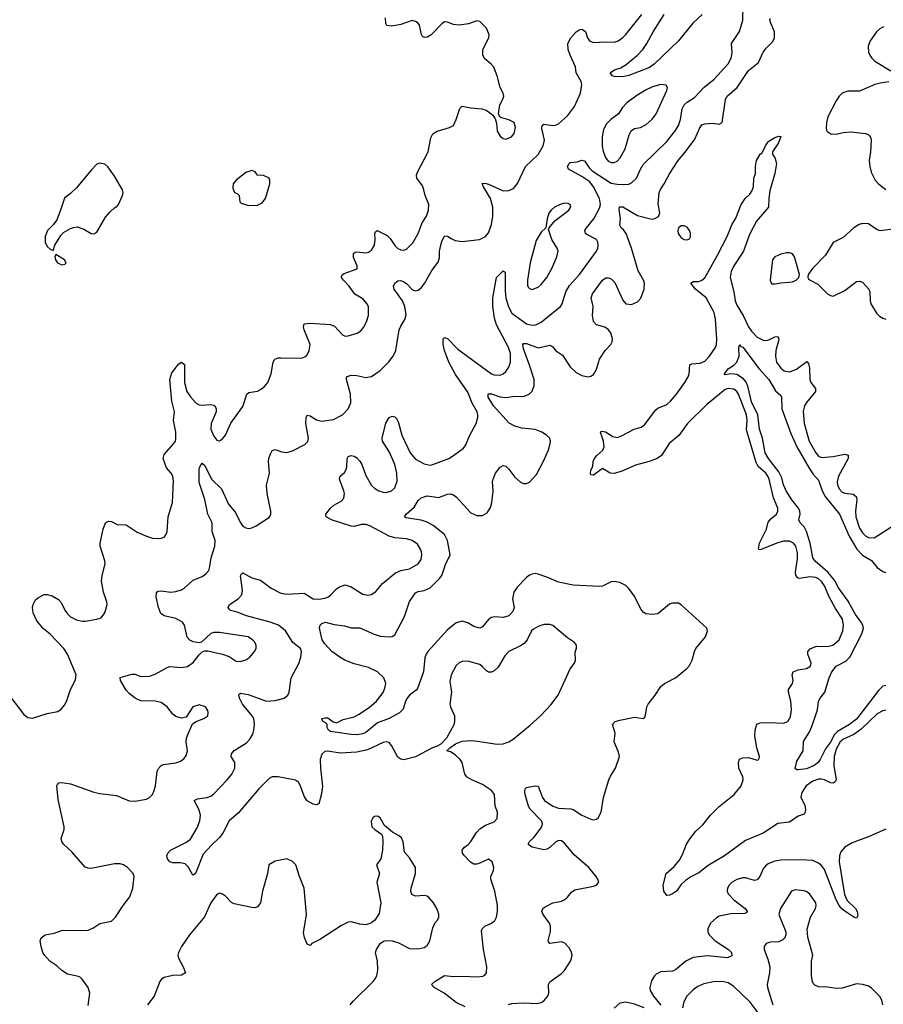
# Model space of a CAD drawing. Header units: inches. Extents: x 1550315 to 1685896, y 510706 to 640504.
# Tile 324 of 452: x 1612962 to 1618872, y 601795 to 608534. Entities that reach past the tile are written whole.
import ezdxf

# ---------------------------------------------------------------- set-up
doc = ezdxf.new("R2010")
doc.units = ezdxf.units.IN
doc.header["$MEASUREMENT"] = 0
doc.layers.add('B6610', color=7, linetype='Continuous')

msp = doc.modelspace()

# ---------------------------------------------------------------- linework, layer by layer
at = {"layer": 'B6610', "color": 5}
for points, elevation in [([(1616010, 601776.5), (1615950, 601806.6), (1615867.7, 601870), (1615798.7, 601910), (1615781.2, 601930), (1615803.7, 601950), (1615870, 601992.3), (1615930, 601985.3), (1615990, 601987.9), (1616097.9, 601982.1), (1616132.7, 601987.3), (1616145.3, 601994.7), (1616157, 602010), (1616159.7, 602050), (1616136.9, 602170), (1616123.3, 602296.7), (1616127.9, 602312.1), (1616145.2, 602330), (1616190, 602350.4), (1616212.9, 602367.1), (1616225.1, 602390), (1616232.3, 602430), (1616231, 602471), (1616214.3, 602570), (1616185.7, 602650), (1616187.1, 602670), (1616203.5, 602710), (1616206.6, 602730), (1616194.7, 602770), (1616170, 602787.6), (1616110, 602759.7), (1616090, 602754), (1616070, 602754.7), (1616047.3, 602767.2), (1616007, 602810), (1615991.8, 602830), (1615989.7, 602850), (1616005.1, 602870), (1616031.4, 602888.6), (1616050, 602908.7), (1616087.4, 602970), (1616110, 602994.6), (1616150, 603021.1), (1616210, 603043.8), (1616230, 603067.3), (1616231.5, 603110), (1616215.1, 603150), (1616211.8, 603230), (1616190, 603258), (1616130, 603298), (1616055.3, 603330), (1616025.2, 603350), (1616009.3, 603370), (1615989.4, 603450), (1615976, 603470), (1615942.5, 603502.5), (1615910, 603522), (1615886, 603530), (1615906, 603550), (1615943.7, 603576.3), (1615990, 603596.3), (1616050, 603599.3), (1616096.1, 603596.1), (1616230, 603575.8), (1616270, 603577.6), (1616309, 603590), (1616339.3, 603610), (1616454.5, 603705.5), (1616527.7, 603772.3), (1616596.1, 603843.9), (1616646.6, 603910), (1616729.6, 604090), (1616758, 604130), (1616766, 604150), (1616764.5, 604204.5), (1616772.3, 604232.3), (1616772, 604252), (1616759, 604270), (1616710, 604302), (1616610, 604386.3), (1616590, 604394.3), (1616550, 604393.7), (1616510, 604379.7), (1616477.8, 604362.2), (1616465.7, 604350), (1616435.2, 604290), (1616415.4, 604264.6), (1616390, 604247.2), (1616308.7, 604210), (1616281.3, 604178.7), (1616237.6, 604102.4), (1616210, 604076), (1616190, 604067.1), (1616170, 604068.2), (1616156.6, 604076.6), (1616130, 604105.4), (1616110, 604119.8), (1616030, 604143), (1615990, 604140.5), (1615970, 604131.5), (1615950, 604114), (1615914, 604050), (1615905.1, 604005.1), (1615917.6, 603930), (1615906.7, 603850), (1615910.4, 603830), (1615938.4, 603770), (1615937.1, 603730), (1615932, 603708), (1615883.8, 603616.2), (1615845.2, 603574.8), (1615819.3, 603560.7), (1615786, 603550), (1615671.3, 603488.7), (1615590, 603468.3), (1615570, 603472.4), (1615550, 603486.3), (1615506.4, 603566.4), (1615490, 603586), (1615470, 603591.1), (1615450, 603586.6), (1615342.8, 603537.2), (1615270, 603519.8), (1615154.4, 603514.4), (1615070, 603528.3), (1615050, 603526), (1615030, 603507), (1615018.2, 603470), (1615020.2, 603410), (1615034.9, 603285.1), (1615026, 603226), (1615010, 603166.6), (1614990, 603160.5), (1614970, 603165.4), (1614928.3, 603188.3), (1614910, 603215.1), (1614879.9, 603299.9), (1614870, 603315.1), (1614850, 603329.7), (1614730, 603351.4), (1614690, 603350.6), (1614670, 603340.3), (1614598.4, 603270), (1614457.7, 603102.3), (1614395.8, 603050), (1614353.4, 602970), (1614330, 602935.6), (1614275.3, 602884.7), (1614218.2, 602821.8), (1614166, 602690), (1614150, 602679.3), (1614143.9, 602683.9), (1614115.9, 602735.9), (1614095.1, 602755.1), (1614062, 602762), (1614010, 602762.7), (1613990, 602769.4), (1613974, 602790), (1613969, 602810), (1613975.3, 602830), (1613993.2, 602850), (1614098.8, 602901.2), (1614130, 602925.3), (1614177.1, 603002.9), (1614195.1, 603050), (1614199.1, 603090), (1614188.6, 603130), (1614156, 603190), (1614178.6, 603201.4), (1614242, 603210), (1614270, 603220.3), (1614290, 603234), (1614381.3, 603330), (1614413.5, 603370), (1614434.3, 603410), (1614433.6, 603450), (1614409.4, 603490), (1614412.3, 603510), (1614430, 603532), (1614515, 603585), (1614536.9, 603610), (1614556.3, 603643.7), (1614564.8, 603670), (1614567.9, 603710), (1614564.4, 603750), (1614552.8, 603770), (1614487.1, 603850), (1614466.2, 603890), (1614460.5, 603910), (1614463.3, 603916.7), (1614476.2, 603923.8), (1614525.7, 603914.3), (1614650, 603870.2), (1614710, 603874), (1614772.3, 603890), (1614798, 603910), (1614807, 603930), (1614820.9, 604030), (1614871.7, 604128.3), (1614886, 604170), (1614890.9, 604210), (1614883.6, 604230), (1614831.2, 604271.2), (1614780.9, 604350), (1614734.2, 604390), (1614676.9, 604410), (1614513.9, 604453.9), (1614450, 604479.4), (1614403.7, 604490), (1614397.4, 604497.4), (1614389.6, 604510), (1614398.4, 604530), (1614458, 604570), (1614481.8, 604598.2), (1614485.8, 604630), (1614472.7, 604727.3), (1614480.1, 604739.9), (1614490, 604746.8), (1614550, 604713.1), (1614610, 604697), (1614683.7, 604643.7), (1614750, 604609.3), (1614790, 604602.3), (1614908.1, 604608.1), (1614970, 604570.3), (1615010, 604568), (1615050, 604573.4), (1615070, 604581.3), (1615090, 604594.9), (1615130, 604638), (1615150, 604653), (1615190, 604666), (1615230, 604652), (1615310, 604602.3), (1615345.3, 604594.7), (1615370, 604599.5), (1615399.1, 604620.9), (1615445.6, 604674.4), (1615533.1, 604746.9), (1615570, 604762.8), (1615630, 604776.1), (1615689.5, 604810), (1615710, 604838), (1615715.1, 604870), (1615711.5, 604890), (1615705.6, 604910), (1615683.5, 604943.5), (1615648.7, 604968.7), (1615610, 604981.5), (1615530, 604987.9), (1615490, 604999.1), (1615357.4, 605070), (1615330, 605079.5), (1615300.6, 605079.4), (1615250, 605065.8), (1615230, 605067.9), (1615095.1, 605110), (1615058.4, 605130), (1615056.9, 605150), (1615088, 605190), (1615111.8, 605210), (1615162.5, 605237.5), (1615180.1, 605259.9), (1615185.1, 605290), (1615181.1, 605310), (1615151.1, 605390), (1615155.1, 605410), (1615184.8, 605435.2), (1615194.5, 605450), (1615199.8, 605470), (1615203, 605530), (1615210, 605544), (1615230, 605550.4), (1615250, 605546.4), (1615270, 605534), (1615290, 605512.4), (1615302.7, 605490), (1615330, 605414.9), (1615370, 605344.9), (1615390, 605326.7), (1615420.5, 605310), (1615450, 605299), (1615470, 605297.4), (1615506.6, 605310), (1615529.6, 605330), (1615544.7, 605375.3), (1615542.9, 605430), (1615530, 605489.6), (1615493.2, 605573.2), (1615446, 605650), (1615442.7, 605670), (1615467.9, 605772.1), (1615490, 605810.8), (1615510, 605820.7), (1615530, 605816.3), (1615542.3, 605802.3), (1615555.1, 605775.1), (1615576.1, 605690), (1615633.9, 605570), (1615670, 605526.8), (1615730, 605493.2), (1615770, 605485.8), (1615790, 605489.1), (1615898, 605530), (1615931.8, 605550), (1615998.8, 605601.2), (1616015.9, 605624.1), (1616042, 605690), (1616085.1, 605770), (1616098.2, 605810), (1616098.2, 605830), (1616093.8, 605850), (1616059.3, 605910), (1616030, 605983.6), (1615944.3, 606104.3), (1615898.8, 606190), (1615869.7, 606270.3), (1615861.1, 606310), (1615859.3, 606350), (1615870, 606359.1), (1615890, 606352), (1615959.8, 606279.8), (1616190, 606110.3), (1616210, 606103.2), (1616250, 606100.9), (1616270, 606108.8), (1616290, 606124.9), (1616310, 606156.3), (1616320.8, 606190), (1616320.2, 606250), (1616308.1, 606290), (1616224.6, 606444.6), (1616212.1, 606490), (1616200.8, 606570), (1616200.2, 606630), (1616225.1, 606770), (1616270, 606814.9), (1616284.9, 606804.9), (1616285.1, 606674.9), (1616290.1, 606630), (1616307.4, 606567.4), (1616330, 606526), (1616430, 606452.9), (1616470, 606443.2), (1616494.1, 606445.9), (1616530, 606462.8), (1616662.6, 606570), (1616673.8, 606590), (1616699.3, 606670), (1616724.8, 606715.2), (1616793.3, 606790), (1616908.7, 606950), (1616918.2, 606970), (1616922, 606990), (1616918.5, 607010), (1616908.9, 607028.9), (1616843.2, 607063.2), (1616835.1, 607070), (1616829.8, 607090), (1616840.8, 607110), (1616891.6, 607170), (1616930, 607243), (1616936.2, 607270), (1616929.9, 607310), (1616890, 607389.8), (1616863.4, 607423.4), (1616810, 607460.6), (1616718.4, 607510), (1616711.6, 607530), (1616722.9, 607550), (1616730, 607557.1), (1616778.2, 607561.8), (1616810, 607572.4), (1616827.3, 607567.3), (1616859.5, 607519.5), (1616879, 607499), (1617010, 607415.4), (1617050, 607406.9), (1617095, 607405), (1617130, 607409), (1617150, 607416.5), (1617184.4, 607450), (1617209.8, 607510.2), (1617230, 607543.1), (1617390, 607699.1), (1617450, 607775.6), (1617469.9, 607810.1), (1617485.5, 607850), (1617495.8, 607924.2), (1617509.4, 607950.6), (1617530, 607969.2), (1617579.4, 608000.6), (1617644.4, 608070), (1617713.8, 608126.2), (1617810, 608231.7), (1617831.5, 608270), (1617838, 608310), (1617833, 608370), (1617887.4, 608452.6), (1617911.7, 608530), (1617914, 608630)], 640), ([(1613430, 601786), (1613442, 601870), (1613431.3, 601910), (1613390, 601967.3), (1613377.8, 601977.8), (1613364.9, 601984.9), (1613290, 602000.7), (1613250, 602025.9), (1613216.9, 602056.9), (1613169.1, 602090), (1613132.4, 602130), (1613121.2, 602150), (1613109.7, 602190.3), (1613102.6, 602230), (1613108, 602250), (1613135.1, 602270), (1613197.7, 602282.3), (1613257, 602303), (1613380.9, 602299.1), (1613430, 602302), (1613463.3, 602316.7), (1613510, 602346.8), (1613590, 602364), (1613618, 602390), (1613669.4, 602470), (1613714.5, 602530), (1613737, 602590), (1613746, 602670), (1613739.3, 602690), (1613699.6, 602730), (1613672, 602750), (1613650, 602756.8), (1613610, 602756.4), (1613450, 602724.2), (1613430, 602725.6), (1613410, 602733.6), (1613318.4, 602838.4), (1613262, 602890), (1613249.5, 602910), (1613246.6, 602930), (1613265.2, 602990), (1613266, 603010), (1613224.1, 603195.9), (1613216, 603290), (1613220.1, 603299.9), (1613228.7, 603310), (1613250, 603312.4), (1613310, 603303.8), (1613470, 603247.4), (1613510, 603238), (1613623.7, 603223.7), (1613710, 603187.7), (1613750, 603185.5), (1613830, 603198.4), (1613850, 603210.4), (1613869.8, 603230.2), (1613882.2, 603257.8), (1613890.6, 603289.4), (1613902.3, 603390), (1613910.8, 603409.2), (1613930, 603428.5), (1613945.2, 603434.8), (1614030, 603447.4), (1614061.3, 603458.7), (1614085.6, 603474.4), (1614101.5, 603498.6), (1614109.6, 603530), (1614101.3, 603590), (1614104.2, 603615.8), (1614113.7, 603646.3), (1614145.6, 603714.4), (1614169.3, 603730.7), (1614222, 603750), (1614249, 603770), (1614252.7, 603790), (1614250, 603806), (1614234, 603830), (1614190, 603845.2), (1614146.8, 603830), (1614101, 603759), (1614070, 603752.7), (1614030, 603763.7), (1614010, 603781.2), (1613971.8, 603830), (1613930, 603861.1), (1613890, 603869.8), (1613792, 603872), (1613752, 603890), (1613710, 603922), (1613690, 603944.7), (1613651.1, 604010), (1613648.5, 604031.5), (1613730, 604054.9), (1613750, 604053.6), (1613790, 604039.2), (1613850, 604041.6), (1613890, 604054), (1613970, 604100.3), (1613990, 604107.4), (1614070, 604100.3), (1614110, 604106), (1614150, 604133), (1614190, 604187.3), (1614210, 604206.8), (1614230, 604214), (1614250, 604214), (1614350, 604190.4), (1614394.3, 604174.3), (1614442.3, 604142.3), (1614470, 604140.4), (1614510, 604153), (1614536, 604170), (1614569.5, 604210), (1614579.5, 604230), (1614580.7, 604250), (1614570, 604272.7), (1614555.1, 604290), (1614525.2, 604310), (1614330, 604339.6), (1614290, 604338.7), (1614270, 604331.5), (1614206.4, 604273.6), (1614190, 604269.3), (1614150, 604275.1), (1614126.3, 604286.3), (1614107.7, 604307.7), (1614089.8, 604389.8), (1614075.3, 604410), (1614030, 604436.2), (1613950, 604452.9), (1613928.6, 604468.6), (1613910.8, 604510), (1613895.9, 604584.1), (1613898, 604610), (1613903.3, 604616.7), (1613910, 604622), (1613930, 604624.9), (1613995.1, 604615.1), (1614030, 604619.6), (1614068.6, 604631.4), (1614090, 604644.4), (1614150, 604697.1), (1614210, 604723), (1614237.7, 604742.3), (1614255.4, 604764.6), (1614263.6, 604790), (1614272.1, 604850), (1614298, 604930), (1614299.1, 604970), (1614279.1, 605030), (1614278.3, 605090), (1614249.9, 605149.9), (1614228.2, 605250), (1614190, 605365.2), (1614190, 605454), (1614191.7, 605468.3), (1614202.7, 605490), (1614210, 605498.8), (1614230, 605482), (1614275.5, 605390), (1614343.7, 605323.7), (1614390, 605217.4), (1614439.7, 605159.7), (1614470, 605094.4), (1614490, 605066.4), (1614510, 605055.8), (1614530, 605052), (1614550, 605056.5), (1614580.9, 605070), (1614671.2, 605128.8), (1614680.7, 605150), (1614680.7, 605170), (1614655.1, 605290), (1614651.3, 605348.7), (1614671.1, 605430), (1614664.4, 605510), (1614666.9, 605530), (1614677.4, 605562.6), (1614690, 605584), (1614710, 605592.4), (1614755.2, 605575.2), (1614790, 605570.3), (1614830, 605583.1), (1614914.2, 605625.8), (1614932.9, 605647.1), (1614937.3, 605670), (1614920.3, 605770), (1614923, 605810), (1614930, 605826.8), (1614950, 605822.4), (1614994.2, 605794.2), (1615030, 605785.6), (1615110, 605797.1), (1615170.5, 605829.5), (1615210.9, 605870), (1615228.1, 605911.9), (1615226.8, 605970), (1615198.3, 606070), (1615198, 606090), (1615230, 606099.7), (1615270, 606097.4), (1615330, 606083.9), (1615370, 606091), (1615428.2, 606131.8), (1615488.4, 606191.6), (1615516.9, 606230), (1615535.8, 606270), (1615559.8, 606410), (1615570, 606435.5), (1615598.4, 606481.6), (1615605.9, 606514.1), (1615596.8, 606570), (1615582.3, 606610), (1615525.1, 606690), (1615521, 606710), (1615530, 606730.3), (1615550, 606747.4), (1615570, 606747.6), (1615590, 606740.3), (1615610, 606727.6), (1615650, 606684.7), (1615670, 606677.3), (1615690, 606682.3), (1615710, 606697.6), (1615732.5, 606727.5), (1615782.6, 606817.4), (1615825.4, 606874.6), (1615834.3, 606905.7), (1615835.6, 606950), (1615843.5, 606990), (1615850, 607014.8), (1615870, 607054.8), (1615890, 607053), (1615915.1, 607035.1), (1615942.6, 607022.6), (1615990, 607015.3), (1616109.6, 607030.4), (1616150, 607050.7), (1616170, 607074.8), (1616190, 607131.3), (1616199.8, 607190), (1616201, 607250), (1616184.5, 607310), (1616136.3, 607390), (1616128.1, 607411.9), (1616145.4, 607414.6), (1616170, 607408.9), (1616270, 607363.5), (1616310, 607363.8), (1616341.5, 607378.5), (1616368.5, 607411.5), (1616423.9, 607530), (1616509.2, 607610.8), (1616545, 607670), (1616554.1, 607710), (1616536.4, 607790), (1616538.4, 607810), (1616550, 607818.7), (1616610, 607810.2), (1616630, 607812.3), (1616650, 607821.8), (1616710, 607876.1), (1616759.3, 607940.7), (1616801.1, 608030), (1616808.2, 608090), (1616804.7, 608110), (1616770, 608169.3), (1616766.4, 608210), (1616728.3, 608290), (1616714.9, 608330), (1616713.2, 608370), (1616733.3, 608410), (1616770, 608450.2), (1616790, 608464.2), (1616810, 608468.9), (1616833.5, 608453.5), (1616848.7, 608408.7), (1616862, 608390), (1616890, 608377.3), (1616970, 608383.2), (1617030, 608380.9), (1617057, 608390), (1617090, 608411.7), (1617110, 608433.1), (1617220.9, 608570)], 660), ([(1617633.8, 608570), (1617568.2, 608510), (1617470.8, 608389.2), (1617304.6, 608230), (1617273.2, 608206.8), (1617130, 608151.2), (1617090, 608142.6), (1617030, 608145.8), (1617018.4, 608150), (1617002.4, 608170), (1617032, 608190), (1617075.9, 608204.1), (1617113.4, 608226.6), (1617190, 608290.2), (1617226.3, 608330), (1617254.6, 608370), (1617298.3, 608450), (1617373.1, 608570)], 640), ([(1612810.3, 604010.3), (1612990, 603777.3), (1613017.5, 603757.5), (1613050, 603753), (1613150, 603784.9), (1613222, 603798), (1613246.3, 603813.7), (1613270, 603844.7), (1613285.1, 603874.9), (1613309.6, 603950), (1613344.8, 604015.2), (1613349.3, 604050.7), (1613288, 604190), (1613265, 604230), (1613170, 604327.1), (1613123.9, 604363.9), (1613079.6, 604419.6), (1613054.7, 604474.7), (1613050.5, 604510), (1613053.6, 604530), (1613070, 604563.6), (1613090, 604579), (1613130, 604599.6), (1613150, 604600.3), (1613184, 604590), (1613226.3, 604566.3), (1613245.1, 604545.1), (1613270, 604493), (1613290, 604467), (1613310, 604447.4), (1613350, 604426.7), (1613390, 604416.3), (1613410, 604416.3), (1613489.4, 604430.6), (1613519.3, 604440.7), (1613545.2, 604474.8), (1613561.2, 604530), (1613559.3, 604550), (1613535.6, 604615.6), (1613522, 604690), (1613525.1, 604730), (1613547.6, 604810), (1613545.6, 604830), (1613512, 604930), (1613512, 604950), (1613533.4, 605046.6), (1613550, 605091), (1613570, 605101), (1613590, 605098.8), (1613630, 605079.1), (1613690, 605075.8), (1613766.8, 605026.8), (1613830, 604998), (1613870, 604985.7), (1613910, 604982), (1613930, 604984.9), (1613950, 604992.7), (1613964.2, 605010), (1613971.9, 605030), (1613978.5, 605130), (1614007.3, 605230), (1614014.6, 605374.6), (1614009.6, 605410), (1613998.4, 605430), (1613966, 605466), (1613943.2, 605530), (1613950, 605557.4), (1614015.5, 605630), (1614027.2, 605650), (1614031, 605669), (1614030.4, 605710), (1614015.4, 605790), (1614020.3, 605850), (1614002.9, 605922.9), (1613988.4, 606070), (1614003.7, 606116.3), (1614050, 606178.7), (1614070, 606190.4), (1614090, 606174), (1614090.6, 606050), (1614105.8, 605990), (1614130, 605951.3), (1614170, 605910.2), (1614190, 605898.4), (1614210, 605895), (1614270, 605899.6), (1614290, 605894.9), (1614302.3, 605882.3), (1614307.2, 605870), (1614306.3, 605850), (1614272.2, 605770), (1614270.4, 605730), (1614290, 605682.8), (1614310, 605654.8), (1614330, 605651), (1614350, 605666), (1614369.3, 605690), (1614407.3, 605772.7), (1614490, 605886.8), (1614516.2, 605970), (1614530, 605981.3), (1614590, 605991.6), (1614610, 606001.7), (1614637.1, 606022.9), (1614660.5, 606050), (1614683.1, 606110), (1614697.3, 606190), (1614708.8, 606211.2), (1614730, 606219.1), (1614750, 606220.2), (1614890, 606218), (1614914.2, 606225.8), (1614930, 606239.5), (1614944.1, 606270), (1614949.8, 606310), (1614909.8, 606410.2), (1614904.5, 606430), (1614908.9, 606451.1), (1614950, 606456.6), (1615090, 606447.9), (1615115.9, 606435.9), (1615170, 606375.8), (1615190, 606367.2), (1615210, 606368.9), (1615272.1, 606387.9), (1615296.1, 606403.9), (1615313.9, 606426.1), (1615334.9, 606465.1), (1615348.2, 606510), (1615348.2, 606568.2), (1615339.7, 606590), (1615310, 606624.2), (1615255.1, 606655.1), (1615217.7, 606710), (1615177.4, 606750), (1615163.5, 606770), (1615165.2, 606774.8), (1615171.6, 606790), (1615183.5, 606796.5), (1615271.6, 606828.4), (1615270.9, 606850), (1615246.7, 606906.7), (1615247, 606933), (1615257.4, 606942.6), (1615270, 606945.2), (1615330, 606938.2), (1615350, 606943.6), (1615370, 606957), (1615389.8, 606990.2), (1615394.4, 607030), (1615392.6, 607070), (1615397.4, 607082.6), (1615408.5, 607091.5), (1615476.7, 607056.7), (1615496.8, 607036.8), (1615530, 606987.7), (1615550, 606967.9), (1615570, 606958.3), (1615590, 606956.5), (1615610, 606963.1), (1615653.3, 607006.7), (1615689.2, 607070.8), (1615717.4, 607142.6), (1615746.3, 607190), (1615759.6, 607230), (1615761.2, 607270), (1615736.4, 607330), (1615728.7, 607370), (1615717.5, 607397.5), (1615680.5, 607450), (1615678, 607470), (1615684.2, 607490), (1615756.8, 607630), (1615775, 607725), (1615788.5, 607751.5), (1615818, 607770), (1615904.2, 607795.8), (1615929.7, 607810.3), (1615948.7, 607851.3), (1615973.5, 607926.5), (1615990, 607942.4), (1616050, 607930.2), (1616123.8, 607923.8), (1616153.8, 607913.8), (1616178, 607898), (1616199.8, 607879.8), (1616216, 607856), (1616224.9, 607824.9), (1616228.9, 607770), (1616250, 607736.3), (1616270, 607720.5), (1616290, 607715.5), (1616327.9, 607732.1), (1616345.8, 607754.2), (1616355.3, 607795.3), (1616345.2, 607830), (1616310, 607849.3), (1616261.2, 607861.2), (1616248.7, 607868.7), (1616238, 607890), (1616247, 607950), (1616269.4, 607990), (1616274.5, 608010), (1616271.8, 608030), (1616249.4, 608070), (1616229.6, 608149.6), (1616207.9, 608207.9), (1616189.7, 608229.7), (1616146, 608266), (1616132.3, 608290), (1616131.8, 608330), (1616173.2, 608410), (1616176, 608430), (1616155.9, 608475.9), (1616110, 608522), (1616090, 608525.2), (1616034.3, 608505.7), (1615970, 608495.4), (1615930, 608501.5), (1615890, 608517.2), (1615870, 608518.3), (1615850, 608505.6), (1615777.1, 608430), (1615750, 608414), (1615732.3, 608412.3), (1615719.5, 608419.5), (1615711.6, 608431.6), (1615697.3, 608497.2), (1615689.7, 608509.7), (1615670, 608521.6), (1615647.3, 608527.3), (1615570, 608501), (1615509.5, 608489.5), (1615474, 608494), (1615467.3, 608507.3), (1615465.6, 608545.6)], 680), ([(1616307.5, 601792.5), (1616330, 601801), (1616410, 601804.7), (1616500.4, 601799.6), (1616530, 601806), (1616550, 601817.6), (1616576.1, 601850), (1616583.9, 601870), (1616580.5, 601930), (1616590.9, 601949.1), (1616670, 602006), (1616690, 602027), (1616731.1, 602090), (1616738.9, 602110), (1616742, 602130), (1616736.2, 602156.2), (1616721.5, 602181.4), (1616692.3, 602212.3), (1616670, 602222), (1616590, 602209.7), (1616581.1, 602221.1), (1616579.1, 602230), (1616593.8, 602293.8), (1616594.8, 602330), (1616588.5, 602350), (1616543.5, 602410), (1616535.1, 602430), (1616541.3, 602450), (1616557.4, 602462.6), (1616610, 602488.9), (1616670, 602501.3), (1616689.2, 602510), (1616711.1, 602528.9), (1616737.4, 602562.6), (1616761, 602579), (1616890, 602603), (1616909.5, 602610.5), (1616925.2, 602630), (1616919.3, 602650), (1616906.6, 602670), (1616858, 602730), (1616756.8, 602816.8), (1616690, 602897.6), (1616670, 602914.3), (1616650, 602914.8), (1616630, 602904.7), (1616590, 602866.8), (1616570, 602856), (1616550, 602852.5), (1616469.3, 602869.3), (1616445.8, 602885.8), (1616442.6, 602890), (1616451.2, 602910), (1616482.3, 602937.7), (1616534.5, 603010), (1616539.8, 603030), (1616532.7, 603050), (1616456.4, 603130), (1616443.5, 603150), (1616420.4, 603230), (1616418, 603250), (1616422, 603270), (1616430, 603278), (1616490, 603290.4), (1616510, 603287.3), (1616540.7, 603210), (1616554.7, 603190), (1616610, 603150.1), (1616650, 603137.2), (1616733.6, 603133.6), (1616750, 603127.8), (1616810, 603089.3), (1616870, 603061.5), (1616890, 603058), (1616910, 603062.4), (1616920.9, 603070), (1616940.5, 603110), (1616956.9, 603210), (1616994.7, 603330), (1617004.9, 603355.1), (1617039.5, 603410), (1617066.6, 603490), (1617060.1, 603520.1), (1617029.6, 603590), (1617036.9, 603650), (1617019.6, 603710), (1617038, 603730), (1617070, 603739.7), (1617170, 603760.2), (1617229.4, 603750.6), (1617239.7, 603760.3), (1617246, 603774), (1617253.7, 603830), (1617262.6, 603850), (1617311.3, 603910), (1617350.9, 603969.1), (1617375.1, 603990), (1617449.6, 604030), (1617527.3, 604092.7), (1617545.8, 604114.2), (1617565.1, 604150), (1617579.8, 604210), (1617589.7, 604230), (1617655.6, 604310), (1617669.4, 604350), (1617665.2, 604370), (1617490, 604529.3), (1617470, 604541.2), (1617430, 604540.9), (1617410, 604532.3), (1617330, 604467.6), (1617290, 604461.6), (1617247.7, 604467.7), (1617230, 604479.3), (1617216.3, 604496.3), (1617168, 604590), (1617130, 604640.7), (1617110, 604662), (1617070, 604682), (1617030, 604689.5), (1617010, 604687), (1616950, 604656.2), (1616930, 604653.3), (1616750, 604663.6), (1616650, 604683), (1616570, 604718.9), (1616510, 604738.7), (1616490, 604742.4), (1616470, 604738.7), (1616450, 604731.3), (1616430, 604715.1), (1616365.7, 604650), (1616343.8, 604616.2), (1616333.8, 604570), (1616346.9, 604510), (1616337.6, 604482.4), (1616310, 604454.5), (1616270, 604441.5), (1616213.8, 604446.2), (1616190, 604441.6), (1616170, 604429.5), (1616130, 604378.4), (1616110, 604368), (1616070, 604381.4), (1616030, 604405), (1615990, 604416.1), (1615950, 604405.6), (1615890, 604358.4), (1615756.1, 604210), (1615742.8, 604190), (1615733.8, 604166.2), (1615724.9, 604070), (1615684.7, 603955.3), (1615676, 603944), (1615630, 603910.7), (1615613.5, 603890), (1615601.4, 603870), (1615585.4, 603814.6), (1615561.7, 603790), (1615490, 603751.5), (1615410, 603722.2), (1615330, 603654.2), (1615310, 603645.6), (1615270, 603638.9), (1615230, 603640.4), (1615090, 603662.9), (1615075.8, 603670), (1615066.3, 603690), (1615066.6, 603710), (1615059.7, 603719.7), (1615038, 603730), (1615030, 603746), (1615030, 603750.4), (1615050, 603755.5), (1615070, 603754.9), (1615107.9, 603727.9), (1615130, 603720.4), (1615175.8, 603744.2), (1615250, 603762.3), (1615281.6, 603778.4), (1615353.9, 603826.1), (1615404.8, 603870), (1615450.4, 603929.6), (1615461.8, 603958.2), (1615466.8, 603990), (1615455, 604030), (1615410, 604070.6), (1615350, 604099.1), (1615250, 604126), (1615187, 604150), (1615151.8, 604170), (1615098.4, 604210), (1615050, 604262), (1615032, 604290), (1615014, 604370), (1615019.3, 604390), (1615030, 604400.7), (1615054, 604410), (1615113.4, 604393.4), (1615184.7, 604384.7), (1615230, 604372.2), (1615290, 604370.2), (1615386.9, 604326.9), (1615430, 604314.3), (1615490, 604310.2), (1615510, 604312.9), (1615530, 604323.1), (1615594.7, 604450), (1615628.6, 604551.4), (1615671.3, 604610), (1615690, 604619.3), (1615730, 604626.3), (1615770, 604645.6), (1615836.1, 604710), (1615850, 604730.3), (1615876.2, 604803.8), (1615907.9, 604870), (1615889.9, 604970), (1615869, 605010), (1615791.7, 605071.7), (1615750, 605095.6), (1615710, 605107.7), (1615604.8, 605124.8), (1615595.1, 605130), (1615606.9, 605150), (1615661.7, 605198.3), (1615690, 605242), (1615710, 605260.5), (1615750, 605274), (1615830, 605262.8), (1615890, 605287.2), (1615910, 605288.8), (1615930, 605282.6), (1615950, 605267), (1616050, 605159), (1616090, 605139.6), (1616130, 605139.5), (1616161.1, 605158.9), (1616184.8, 605195.2), (1616193.8, 605230), (1616201.8, 605310), (1616198.4, 605370), (1616201.8, 605390), (1616219.2, 605430), (1616250, 605471.8), (1616270, 605482.8), (1616290, 605477.7), (1616310, 605457.4), (1616350, 605402), (1616390, 605368.9), (1616410, 605359.5), (1616430, 605358.7), (1616450, 605368.7), (1616499.6, 605420.4), (1616550, 605517.6), (1616580.8, 605590), (1616593, 605633), (1616594.7, 605650), (1616589.6, 605670), (1616567.8, 605690), (1616535.1, 605710), (1616490, 605729.8), (1616397.6, 605737.6), (1616351.3, 605751.3), (1616312.4, 605772.4), (1616205, 605890), (1616168.8, 605950), (1616167.9, 605972.1), (1616190, 605973.1), (1616250, 605953), (1616290, 605948.1), (1616350, 605957), (1616410, 605955.4), (1616447.8, 605970), (1616469.8, 605990.2), (1616483.5, 606030), (1616482.2, 606070), (1616451.6, 606170), (1616410, 606282), (1616406.1, 606310), (1616410, 606317.4), (1616430, 606317), (1616510, 606288.3), (1616590, 606305.5), (1616610, 606293.7), (1616628.7, 606268.7), (1616677.5, 606237.5), (1616730, 606158.7), (1616770, 606118.9), (1616810, 606099.5), (1616850, 606090.4), (1616870, 606094), (1616890, 606106.4), (1616910, 606140.7), (1616931, 606210), (1616969.8, 606270.2), (1617007.6, 606310), (1617017.6, 606330), (1617019.7, 606350), (1617008.2, 606390), (1616990, 606414), (1616966, 606430), (1616910, 606445.7), (1616889, 606469), (1616881.4, 606510), (1616885.6, 606570), (1616873.6, 606630), (1616882.1, 606657.9), (1616950, 606752), (1616973.6, 606766.4), (1616990, 606767.6), (1617010, 606759.6), (1617035, 606735), (1617090, 606613.4), (1617110, 606588.9), (1617150, 606584.2), (1617190, 606601.6), (1617212.3, 606627.7), (1617235.1, 606690), (1617237.3, 606730), (1617232.1, 606750), (1617194.8, 606814.8), (1617149.8, 606970), (1617113.4, 607070), (1617095.2, 607095.2), (1617077.6, 607110), (1617068.4, 607128.4), (1617073.4, 607170), (1617064.8, 607235.2), (1617067.2, 607252.8), (1617090, 607254), (1617190, 607194.3), (1617270, 607173.1), (1617290, 607168.9), (1617308, 607172), (1617332.8, 607187.2), (1617342.9, 607210), (1617332.3, 607272.3), (1617339.3, 607350), (1617347.9, 607372.1), (1617373.6, 607410), (1617410, 607478.9), (1617468.8, 607570), (1617524.3, 607635.7), (1617582.9, 607717.1), (1617614.8, 607790), (1617630, 607813.8), (1617650, 607821.2), (1617706.6, 607826.6), (1617750, 607818.8), (1617769.3, 607830.7), (1617789.2, 607970.8), (1617793.2, 607990), (1617804.1, 608010), (1617871.9, 608070), (1617950, 608185.7), (1618018.7, 608241.3), (1618050, 608310.4), (1618070, 608338.4), (1618115.6, 608384.4), (1618128.2, 608410), (1618127.6, 608450), (1618102, 608510), (1618095.8, 608530), (1618097.8, 608542.2)], 620), ([(1618874.4, 608485.6), (1618848.9, 608471.1), (1618825.2, 608450), (1618782.6, 608390), (1618769.3, 608350), (1618772, 608312), (1618779.6, 608290), (1618793.1, 608270), (1618814.9, 608250), (1618924, 608184)], 620), ([(1618911.3, 608108.7), (1618850, 608100.3), (1618813.4, 608090), (1618710, 608043.5), (1618630, 608045.7), (1618590.4, 608030), (1618570, 608011), (1618550, 607978.7), (1618493.8, 607870), (1618483.2, 607830), (1618481.1, 607790), (1618486.7, 607770), (1618512.3, 607752.3), (1618550, 607750.4), (1618598.2, 607761.8), (1618650, 607767.1), (1618750, 607755.5), (1618768.4, 607748.4), (1618778.7, 607738.7), (1618785.2, 607730), (1618789.2, 607710), (1618784.9, 607630), (1618776.5, 607570), (1618779.5, 607530), (1618788.7, 607490), (1618816.5, 607436.5), (1618839.3, 607410), (1618890, 607370.4)], 620), ([(1618890, 603807.7), (1618870, 603802.5), (1618830, 603782.2), (1618721.6, 603678.4), (1618670, 603641.6), (1618600.5, 603610), (1618577.4, 603590), (1618550, 603541.6), (1618536.6, 603490), (1618534.7, 603430), (1618549.5, 603330.5), (1618543.4, 603316.6), (1618530, 603307.3), (1618510, 603309.3), (1618470, 603329.9), (1618450, 603336.2), (1618430, 603336.4), (1618390, 603322), (1618343.6, 603290), (1618315.3, 603244.7), (1618308, 603212), (1618334.7, 603154.7), (1618340.7, 603130), (1618338.4, 603110), (1618330, 603095.6), (1618290, 603082.8), (1618230, 603041.1), (1618150, 603031.7), (1618050, 602966.2), (1617930, 602915.7), (1617784.6, 602810), (1617674.6, 602745.4), (1617610, 602694), (1617559.3, 602670), (1617518, 602642), (1617486.6, 602613.4), (1617458, 602570), (1617430, 602549.7), (1617410, 602540.7), (1617390, 602539), (1617369.3, 602570), (1617366, 602610), (1617386, 602690), (1617441.1, 602738.9), (1617478.6, 602781.4), (1617499.2, 602820.8), (1617525, 602890), (1617550, 602928.9), (1617590, 602978.9), (1617636.6, 603023.4), (1617689.9, 603090), (1617750, 603147.4), (1617852.3, 603230), (1617899.8, 603290), (1617912.5, 603330), (1617910, 603352.3), (1617883.1, 603410), (1617881.3, 603450), (1617888.3, 603471.7), (1617910, 603481.6), (1617950, 603483.7), (1618010, 603464.9), (1618021.2, 603470), (1618025.1, 603490), (1618006.9, 603550), (1617992.8, 603630), (1617994.7, 603670), (1618006.9, 603713.1), (1618030, 603721.3), (1618095.9, 603724.1), (1618190, 603719.7), (1618218.7, 603730), (1618237.6, 603762.4), (1618243.5, 603810), (1618240.4, 603870), (1618222.7, 603930), (1618223.5, 603950), (1618250, 603991), (1618255.1, 604010), (1618249.8, 604050), (1618256.2, 604070), (1618290, 604083.2), (1618346.1, 604093.9), (1618373.6, 604110), (1618378, 604130), (1618356.1, 604190), (1618355.6, 604204.4), (1618355.6, 604210), (1618371.3, 604228.7), (1618415.1, 604244.9), (1618490, 604243.7), (1618526.8, 604253.2), (1618569.9, 604290.1), (1618596.5, 604350), (1618599.3, 604390), (1618592.2, 604430), (1618544.8, 604504.8), (1618502.4, 604582.4), (1618470, 604659.1), (1618450, 604687.8), (1618430, 604706.3), (1618410, 604716.3), (1618370, 604719.9), (1618298, 604710), (1618290, 604711.1), (1618274.5, 604730), (1618271.7, 604751.7), (1618285.6, 604845.6), (1618285.8, 604885.8), (1618274.2, 604930), (1618258.5, 604950), (1618230, 604963.4), (1618190, 604963.4), (1618150, 604952.5), (1618030, 604904.4), (1618018, 604910), (1618025.4, 604950), (1618072.2, 605047.8), (1618085.1, 605094.9), (1618101.9, 605118.1), (1618141.5, 605150), (1618149.8, 605170), (1618149.8, 605190), (1618121.9, 605261.9), (1618091.6, 605390), (1618082.5, 605410), (1618068.2, 605430), (1618015.9, 605475.9), (1618002.3, 605502.3), (1617939.6, 605710), (1617936, 605730), (1617940.6, 605790), (1617936.7, 605830), (1617881.3, 605970), (1617869.9, 605989.9), (1617850, 606004.3), (1617810, 606009), (1617790, 606002), (1617662.7, 605897.3), (1617531.3, 605770), (1617472.3, 605687.7), (1617406.2, 605633.8), (1617354.4, 605550), (1617325.5, 605530), (1617270, 605509), (1617176.2, 605483.8), (1617090, 605446.6), (1617032.5, 605427.5), (1617002, 605430), (1616950, 605462), (1616890, 605416), (1616870, 605418), (1616867.9, 605427.9), (1616869.7, 605450), (1616884.9, 605475.1), (1616886, 605510), (1616894.8, 605530), (1616911, 605550), (1616953.2, 605586.8), (1616962.9, 605610), (1616958.4, 605650), (1616937, 605710), (1616943.3, 605716.7), (1616970, 605713.1), (1617020.8, 605680.8), (1617050, 605674.3), (1617076.8, 605683.2), (1617168.1, 605730), (1617214.2, 605745.8), (1617238.1, 605761.9), (1617316.4, 605863.6), (1617330, 605874.2), (1617390, 605898.9), (1617417.1, 605922.9), (1617457.3, 605970), (1617514.2, 606050), (1617537.2, 606090), (1617543.4, 606110), (1617549.1, 606170.9), (1617562.4, 606177.6), (1617618.2, 606181.8), (1617650, 606196.1), (1617682.8, 606230), (1617723.7, 606290), (1617730.5, 606310), (1617732.7, 606347.3), (1617723.5, 606483.5), (1617714.3, 606530), (1617659.5, 606630), (1617587.8, 606690), (1617555.1, 606730), (1617570, 606741.2), (1617610, 606742.8), (1617630, 606750.1), (1617650, 606766.7), (1617737.3, 606922.7), (1617803.8, 607050), (1617834.7, 607130), (1617864.2, 607175.8), (1617899.8, 607270), (1617927.1, 607310), (1617960, 607340), (1617975.6, 607364.4), (1617984.1, 607390), (1617987.1, 607450), (1617998.3, 607481.7), (1617997, 607530), (1618004.9, 607570), (1618030, 607613.1), (1618040.1, 607619.9), (1618055.8, 607644.2), (1618065.9, 607670), (1618079.8, 607690), (1618090, 607702), (1618130, 607728.2), (1618156.8, 607736.8), (1618170, 607734), (1618156, 607690), (1618114, 607630), (1618114.8, 607610), (1618130.3, 607590.3), (1618142, 607550), (1618130, 607481.2), (1618096.7, 607363.3), (1618088.1, 607310), (1618086.3, 607250), (1618005.3, 607154.7), (1617956.2, 607063.8), (1617915, 606950), (1617850.1, 606850), (1617831.2, 606810), (1617824.8, 606770), (1617849.4, 606670), (1617858.9, 606610), (1617870, 606580.9), (1617912.2, 606510), (1617950, 606431.6), (1617970, 606402), (1618010, 606360.6), (1618050, 606339.3), (1618070, 606338.2), (1618090, 606343.2), (1618130, 606363.5), (1618150, 606364.9), (1618156.8, 606350), (1618155.7, 606335.7), (1618138, 606270), (1618134.3, 606230), (1618142.5, 606190), (1618170, 606149.2), (1618194.9, 606130), (1618230, 606123), (1618279.3, 606140.7), (1618350, 606193.7), (1618360.6, 606180.6), (1618367.8, 606147.8), (1618370.2, 606070), (1618377.2, 606050), (1618409, 606009), (1618409.1, 605990), (1618346.4, 605913.6), (1618332.6, 605890), (1618324.7, 605855.3), (1618330.1, 605770), (1618365.6, 605650), (1618410, 605569.1), (1618430, 605546.4), (1618450, 605537.4), (1618530, 605543.5), (1618610, 605558.9), (1618632.7, 605552.7), (1618632.6, 605530), (1618565.1, 605410), (1618555.9, 605370), (1618557.8, 605350), (1618570, 605322.3), (1618590, 605300.7), (1618610, 605292), (1618665.6, 605285.6), (1618685.8, 605270), (1618691.9, 605250), (1618683.1, 605170), (1618684.8, 605130), (1618710, 605054), (1618730, 605021.1), (1618750, 605000.2), (1618770, 604989.4), (1618810, 604987.5), (1618950, 605075.8)], 580), ([(1619010, 607109.7), (1618850, 607088.3), (1618830, 607094.5), (1618770, 607136.1), (1618730, 607139.8), (1618707.5, 607132.5), (1618670.3, 607110), (1618597.3, 607042.7), (1618530, 607009.6), (1618477.1, 606922.9), (1618388.2, 606830), (1618358.8, 606790), (1618356, 606770), (1618360.7, 606760.7), (1618371.3, 606750), (1618423.6, 606723.6), (1618490, 606658.4), (1618510, 606644.9), (1618530, 606642), (1618610, 606680.2), (1618690, 606741.2), (1618710, 606743.8), (1618730, 606737.8), (1618773.8, 606690), (1618781, 606670), (1618782.2, 606610), (1618786.9, 606590), (1618825.6, 606525.6), (1618845.5, 606505.5), (1618870.2, 606490.2), (1618890, 606483.6)], 620), ([(1618890, 603977.1), (1618870, 603971.8), (1618838.6, 603941.4), (1618690, 603746.6), (1618641.4, 603710), (1618558.9, 603661.1), (1618539.1, 603640.9), (1618510, 603588.6), (1618477, 603543), (1618441.1, 603470), (1618426.9, 603450), (1618399.7, 603430), (1618346.6, 603406.6), (1618290, 603399.6), (1618280.5, 603400.5), (1618269.3, 603409.3), (1618281.1, 603458.9), (1618324.7, 603530), (1618327.3, 603592.7), (1618364.9, 603655.1), (1618383.8, 603696.2), (1618422.6, 603810), (1618429.8, 603870.2), (1618440.4, 603890), (1618472.9, 603930), (1618501.6, 604030), (1618519.3, 604070), (1618550, 604109.4), (1618616, 604144), (1618642.5, 604170), (1618726.6, 604330), (1618736.2, 604370), (1618732.1, 604390), (1618721.6, 604410), (1618682.7, 604462.7), (1618632.9, 604552.9), (1618565.5, 604645.5), (1618537.6, 604697.6), (1618492.1, 604752.1), (1618406.8, 604826.8), (1618391.2, 604850), (1618373, 604950), (1618346.5, 605030), (1618330, 605061.8), (1618303.5, 605090), (1618295.3, 605110), (1618302.8, 605150), (1618300.7, 605170), (1618291.2, 605190), (1618246.4, 605246.4), (1618207.1, 605310), (1618190, 605349.8), (1618177, 605397), (1618158, 605438), (1618086.2, 605530), (1618064.7, 605570), (1618045.7, 605670), (1618025.4, 605730), (1618014.3, 605830), (1617970, 605918), (1617945.6, 606025.6), (1617933.4, 606053.4), (1617915.7, 606075.7), (1617870, 606105.6), (1617830, 606108.9), (1617790, 606102.7), (1617785.4, 606105.4), (1617784.5, 606110), (1617810, 606144.9), (1617849, 606170), (1617869, 606190), (1617885.2, 606230), (1617884.5, 606290), (1617889.5, 606310.5), (1617897.3, 606297.3), (1617910, 606293), (1618023.6, 606143.6), (1618089.1, 606070), (1618134.2, 605994.2), (1618170, 605962), (1618176, 605950), (1618178.4, 605870), (1618240.4, 605700.4), (1618280.8, 605610), (1618364.2, 605464.2), (1618390, 605425.6), (1618430, 605381.1), (1618454, 605310), (1618475.4, 605270), (1618571.6, 605150), (1618639.4, 604999.4), (1618690.7, 604910.7), (1618730, 604868.1), (1618792, 604832), (1618830, 604785.2), (1618870, 604757.6), (1618890.2, 604750.2)], 560), ([(1615222.7, 601790), (1615243.3, 601816.7), (1615381.3, 601950), (1615395.8, 601970), (1615406.3, 601990), (1615412.4, 602030), (1615409.7, 602090), (1615398, 602150), (1615403.7, 602170), (1615430, 602210.8), (1615452.5, 602227.5), (1615470, 602230.8), (1615510, 602228), (1615550, 602218), (1615630, 602175.5), (1615690, 602173.4), (1615730, 602183.8), (1615750, 602198), (1615769.6, 602230), (1615790, 602318), (1615803.7, 602350), (1615821.2, 602370), (1615829.3, 602390), (1615829.4, 602410.6), (1615817.6, 602450), (1615794.7, 602490), (1615764.4, 602524.4), (1615750, 602534.3), (1615730, 602538.9), (1615670, 602534.5), (1615645.8, 602545.8), (1615638.4, 602570), (1615640.7, 602590), (1615671, 602689), (1615671.1, 602730), (1615630, 602796), (1615596.2, 602836.2), (1615586.3, 602906.3), (1615574.2, 602934.2), (1615555.3, 602950), (1615512.9, 602972.9), (1615458.6, 603018.6), (1615428.7, 603070), (1615410, 603081.2), (1615390, 603079.3), (1615378.8, 603070), (1615367.1, 603047.1), (1615371.3, 603010), (1615391.3, 602990), (1615438.5, 602958.5), (1615444.5, 602944.5), (1615448.2, 602910), (1615446, 602850), (1615433.4, 602790), (1615402.8, 602750), (1615423.8, 602690), (1615407, 602630), (1615433.7, 602490), (1615422.9, 602417.1), (1615393.4, 602370), (1615368.8, 602351.2), (1615330, 602339.6), (1615290, 602342.4), (1615230, 602359.6), (1615210, 602357.6), (1615165.1, 602334.9), (1615020.3, 602239.7), (1614962, 602210), (1614950, 602198), (1614930, 602206), (1614911.2, 602251.2), (1614904.4, 602284.4), (1614924.5, 602410), (1614909.4, 602590), (1614876.2, 602670), (1614852, 602750), (1614830, 602772.3), (1614790, 602789.4), (1614710, 602774), (1614667.3, 602750), (1614657.3, 602690), (1614623.8, 602570), (1614610.6, 602490), (1614590, 602461.2), (1614570, 602455.1), (1614550, 602457), (1614430, 602482.7), (1614412.1, 602492.1), (1614370, 602535.3), (1614350, 602548.7), (1614330, 602555.3), (1614310, 602545.2), (1614270, 602489.5), (1614226.6, 602393.4), (1614124.5, 602270), (1614068.9, 602190), (1614049, 602150), (1614045.2, 602130), (1614047.6, 602110), (1614081.1, 602050), (1614096.3, 602010), (1614070, 601995.1), (1614009.3, 601990.7), (1613950, 601976.9), (1613932.9, 601967.1), (1613921.3, 601950), (1613882.4, 601850), (1613837.6, 601790)], 660), ([(1618890, 602993.5), (1618776.5, 602943.5), (1618659.5, 602900.5), (1618609, 602871), (1618581.9, 602838.1), (1618572.6, 602810), (1618571.3, 602770), (1618606.5, 602546.5), (1618624.2, 602504.2), (1618681.1, 602450), (1618694.3, 602430), (1618697.6, 602402.4), (1618690, 602385.2), (1618670, 602392), (1618610, 602432.3), (1618590, 602446.6), (1618570, 602471), (1618550, 602508.6), (1618470, 602716.2), (1618450, 602743.5), (1618430, 602760.3), (1618390, 602779.3), (1618310, 602784.1), (1618170, 602780.3), (1618130, 602774.4), (1618090, 602759.4), (1618070, 602745.8), (1618050, 602721.7), (1618027.3, 602670), (1618010, 602647.3), (1617990, 602641.7), (1617930, 602659.8), (1617910, 602659.8), (1617870, 602649), (1617836.9, 602630), (1617816.5, 602610), (1617805.2, 602590), (1617803.8, 602570), (1617810.2, 602550), (1617849.7, 602509.7), (1617928.1, 602450), (1617941.5, 602430), (1617937.7, 602422.3), (1617924.8, 602415.2), (1617830, 602414.1), (1617750, 602397), (1617730, 602386.6), (1617689.4, 602350.6), (1617671.4, 602310), (1617672.4, 602290), (1617680.7, 602270), (1617721.5, 602230), (1617812.7, 602170), (1617832.4, 602150), (1617834.8, 602125.2), (1617807.2, 602112.8), (1617670, 602125.7), (1617570, 602113.8), (1617520.3, 602090), (1617450, 602030.9), (1617430, 602022), (1617350, 602017.7), (1617318.4, 602001.6), (1617305.7, 601990), (1617285.8, 601954.2), (1617275.2, 601910), (1617277.1, 601890), (1617299, 601850), (1617350, 601789.4)], 620), ([(1618869.6, 601790), (1618862.5, 601822.5), (1618847.6, 601847.6), (1618788.3, 601908.3), (1618770, 601919.6), (1618731.2, 601931.2), (1618690, 601935.1), (1618590, 601905.6), (1618550, 601903.5), (1618490, 601912.6), (1618430, 601914.7), (1618404.6, 601924.6), (1618394.7, 601934.7), (1618387.3, 601950), (1618380.9, 601990), (1618382, 602090), (1618389.2, 602130), (1618354.8, 602254.8), (1618352.1, 602307.9), (1618375.1, 602390), (1618407.8, 602450), (1618413, 602470), (1618411.4, 602488.6), (1618370, 602549.4), (1618350, 602564.5), (1618330, 602571.8), (1618270, 602578.4), (1618244, 602570), (1618168, 602450), (1618158, 602410), (1618204.4, 602290), (1618204.4, 602270), (1618198, 602250), (1618184.2, 602235.8), (1618157.3, 602222.7), (1618100.7, 602219.3), (1618071, 602210), (1618057.3, 602190), (1618058, 602170), (1618083.2, 602103.2), (1618096.9, 602050), (1618094, 602010), (1618078.3, 601930), (1618079, 601910), (1618116.5, 601790)], 640), ([(1618015.6, 601735.6), (1617961.7, 601810), (1617850, 601917.2), (1617810, 601940.9), (1617769.8, 601949.8), (1617710, 601948.9), (1617644.2, 601935.8), (1617602.7, 601917.3), (1617570, 601893.7), (1617528, 601850), (1617508.1, 601811.9), (1617498.9, 601770)], 640), ([(1617236.8, 601770), (1617170, 601795.7), (1617110, 601809.1), (1617070, 601802.8), (1617031.2, 601768.8)], 620)]:
    msp.add_lwpolyline(points, dxfattribs=dict(at, elevation=elevation))
for points, elevation in [([(1617350, 608089.6), (1617293.3, 608073.3), (1617250, 608054.8), (1617184.6, 608015.4), (1617116.3, 607963.7), (1617087.5, 607932.5), (1617060.3, 607890), (1617008.3, 607851.7), (1616978.4, 607821.6), (1616958.5, 607781.5), (1616948.3, 607731.7), (1616947.4, 607670), (1616954.7, 607634.7), (1616970.7, 607590.7), (1616990, 607566.4), (1617010, 607556.9), (1617030, 607556.2), (1617050, 607566), (1617070.8, 607589.2), (1617104.7, 607650), (1617133.6, 607746.4), (1617146.6, 607773.4), (1617170, 607788.9), (1617210, 607795.5), (1617250, 607816.1), (1617290, 607852.8), (1617318.8, 607890), (1617391.1, 608050), (1617395.1, 608070), (1617386.6, 608086.6)], 660), ([(1613510, 607552.7), (1613490, 607545.2), (1613450, 607504), (1613350, 607384), (1613310, 607344), (1613267.3, 607312.7), (1613242, 607230), (1613215.9, 607164.1), (1613191.3, 607130), (1613151.3, 607090), (1613136, 607050), (1613136, 607010), (1613150, 606982), (1613170, 606962), (1613190, 606954), (1613202, 606990), (1613243.6, 607056.4), (1613262.7, 607077.3), (1613310, 607104.4), (1613330, 607112.4), (1613355.1, 607115.1), (1613400.3, 607100.3), (1613450, 607070.6), (1613470, 607067.3), (1613490, 607078.8), (1613550, 607182.8), (1613581.2, 607218.8), (1613610, 607246), (1613630, 607258), (1613639, 607270), (1613666, 607330), (1613669.3, 607350), (1613666, 607370), (1613610, 607462), (1613565.6, 607525.6), (1613545.2, 607545.2)], 720), ([(1614550, 607502), (1614510, 607488.7), (1614443.5, 607436.5), (1614422, 607410), (1614419.6, 607379.6), (1614431.6, 607351.6), (1614450, 607344.7), (1614464.7, 607330), (1614467.3, 607287.3), (1614476.9, 607276.9), (1614530, 607261), (1614590, 607264.7), (1614620.2, 607279.8), (1614644, 607310), (1614674, 607410), (1614674.6, 607434.6), (1614668.4, 607448.4), (1614630, 607468), (1614589, 607469), (1614573.2, 607493.2)], 720), ([(1616690, 607277.6), (1616661, 607270), (1616621, 607250), (1616598.8, 607230), (1616584, 607210), (1616571.3, 607171.3), (1616562, 607110), (1616530, 607079), (1616497.1, 607022.9), (1616454.7, 606870), (1616436.5, 606750), (1616437.7, 606717.7), (1616442.8, 606702.8), (1616450, 606693), (1616470, 606686.7), (1616510, 606702.6), (1616530, 606721.1), (1616568.6, 606770), (1616604.8, 606830), (1616638, 606910), (1616646.3, 606950), (1616639.7, 606970), (1616603.6, 607030), (1616582, 607098), (1616586, 607110), (1616623.3, 607156.7), (1616719.6, 607230), (1616732.9, 607252.9), (1616729.4, 607269.4), (1616716.1, 607276.1)], 660), ([(1617490, 607123.7), (1617470.5, 607109.5), (1617466, 607090), (1617468.4, 607070), (1617490, 607041.6), (1617510, 607028.8), (1617530, 607026.7), (1617545.4, 607034.6), (1617552.3, 607047.7), (1617552.3, 607070), (1617545.6, 607090), (1617530, 607113.6), (1617510, 607122.9)], 620), ([(1618210, 606939.1), (1618171.3, 606928.7), (1618129.1, 606910.9), (1618114, 606890), (1618097.1, 606750), (1618106.9, 606726.9), (1618130, 606725.7), (1618170, 606733.4), (1618250, 606739.1), (1618275.3, 606750), (1618295.3, 606770), (1618299, 606790), (1618264.7, 606910), (1618250, 606931.3), (1618230, 606938.3)], 620), ([(1613210, 606926), (1613202, 606910), (1613206.8, 606890), (1613221, 606870), (1613250, 606856), (1613270, 606861), (1613279, 606870), (1613268.7, 606890)], 720)]:
    msp.add_lwpolyline(points, close=True, dxfattribs=dict(at, elevation=elevation))

doc.saveas('drawing.dxf')
